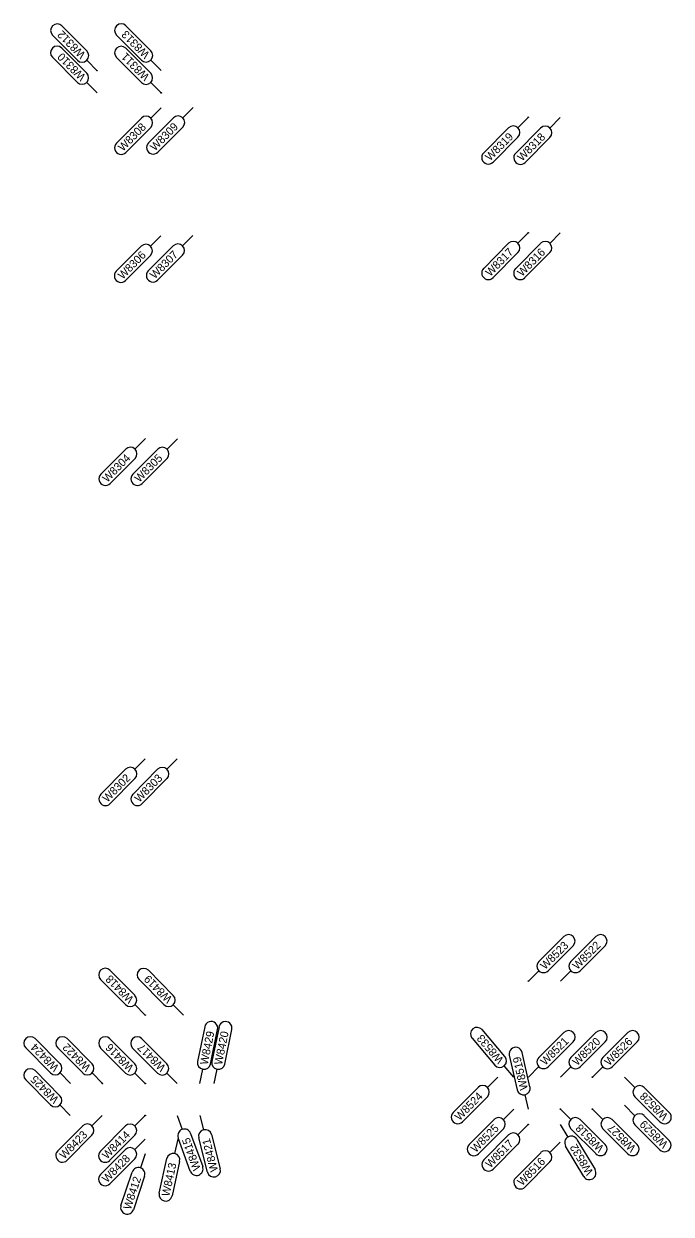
# Model space of a CAD drawing. Extents: x 12479652 to 12487250, y 9842710 to 9846560.
# Drawn here: x 12483656.7 to 12483757.8, y 9843181.8 to 9843367.7 of the extents above; entities that cross this region are included whole.
import ezdxf

# ---------------------------------------------------------------- set-up
doc = ezdxf.new("R2010")
doc.units = 0
doc.layers.add('_CIVIL_CONSTRUCTION', color=7, linetype='Continuous')
doc.layers.add('TextAlignmentLrg', color=7, linetype='Continuous')

msp = doc.modelspace()

# ---------------------------------------------------------------- linework, layer by layer
at = {"layer": '_CIVIL_CONSTRUCTION'}
for p, q in [((12483666.49, 9843363.5), (12483662.61, 9843367.41)), ((12483676.49, 9843363.52), (12483672.61, 9843367.44)), ((12483661.15, 9843365.97), (12483665.04, 9843362.05)), ((12483671.15, 9843365.99), (12483675.04, 9843362.08)), ((12483666.49, 9843360.04), (12483662.6, 9843363.95)), ((12483676.49, 9843360.02), (12483672.6, 9843363.94)), ((12483661.15, 9843362.51), (12483665.03, 9843358.59)), ((12483668.11, 9843360.42), (12483666.49, 9843362.05)), ((12483671.15, 9843362.49), (12483675.03, 9843358.58)), ((12483678.11, 9843360.44), (12483676.49, 9843362.07)), ((12483668.11, 9843356.96), (12483666.49, 9843358.59)), ((12483678.11, 9843356.94), (12483676.49, 9843358.57)), ((12483678.1, 9843354.64), (12483676.48, 9843353.01)), ((12483683.1, 9843354.69), (12483681.48, 9843353.06)), ((12483671.14, 9843349.1), (12483675.03, 9843353.01)), ((12483676.14, 9843349.14), (12483680.03, 9843353.06)), ((12483735.44, 9843353.13), (12483733.82, 9843351.5)), ((12483740.44, 9843353.09), (12483738.82, 9843351.45)), ((12483676.49, 9843351.56), (12483672.6, 9843347.65)), ((12483681.49, 9843351.61), (12483677.6, 9843347.7)), ((12483728.48, 9843347.58), (12483732.37, 9843351.49)), ((12483733.48, 9843347.54), (12483737.37, 9843351.45)), ((12483733.83, 9843350.04), (12483729.94, 9843346.13)), ((12483738.83, 9843350), (12483734.94, 9843346.09)), ((12483678.07, 9843334.64), (12483676.45, 9843333.01)), ((12483683.07, 9843334.69), (12483681.45, 9843333.06)), ((12483728.48, 9843329.54), (12483732.37, 9843333.46)), ((12483733.48, 9843329.54), (12483737.37, 9843333.45)), ((12483735.45, 9843335.09), (12483733.82, 9843333.46)), ((12483740.44, 9843335.09), (12483738.82, 9843333.45)), ((12483671.11, 9843329.09), (12483675, 9843333.01)), ((12483676.46, 9843331.56), (12483672.57, 9843327.65)), ((12483676.11, 9843329.14), (12483680, 9843333.06)), ((12483681.46, 9843331.61), (12483677.57, 9843327.7)), ((12483733.83, 9843332.01), (12483729.94, 9843328.1)), ((12483738.82, 9843332), (12483734.93, 9843328.09)), ((12483675.66, 9843302.94), (12483674.03, 9843301.3)), ((12483680.66, 9843302.93), (12483679.03, 9843301.3)), ((12483668.69, 9843297.39), (12483672.58, 9843301.3)), ((12483673.69, 9843297.38), (12483677.58, 9843301.29)), ((12483674.04, 9843299.85), (12483670.15, 9843295.94)), ((12483679.04, 9843299.85), (12483675.15, 9843295.93)), ((12483675.64, 9843252.94), (12483674.02, 9843251.3)), ((12483680.64, 9843252.93), (12483679.02, 9843251.3)), ((12483668.68, 9843247.39), (12483672.57, 9843251.3)), ((12483674.02, 9843249.85), (12483670.13, 9843245.94)), ((12483673.68, 9843247.38), (12483677.57, 9843251.29)), ((12483679.02, 9843249.85), (12483675.13, 9843245.93)), ((12483741.01, 9843225.18), (12483737.1, 9843221.29)), ((12483738.54, 9843219.84), (12483742.46, 9843223.73)), ((12483746.01, 9843225.18), (12483742.1, 9843221.29)), ((12483743.54, 9843219.84), (12483747.46, 9843223.73)), ((12483668.67, 9843218.45), (12483672.56, 9843214.54)), ((12483674.01, 9843215.99), (12483670.12, 9843219.9)), ((12483674.67, 9843218.45), (12483678.56, 9843214.54)), ((12483680.01, 9843215.98), (12483676.12, 9843219.9)), ((12483735.46, 9843218.22), (12483737.09, 9843219.84)), ((12483740.46, 9843218.22), (12483742.09, 9843219.84)), ((12483675.63, 9843212.9), (12483674.01, 9843214.54)), ((12483681.63, 9843212.9), (12483680.01, 9843214.53)), ((12483684.92, 9843211.07), (12483683.81, 9843205.67)), ((12483685.82, 9843205.26), (12483686.93, 9843210.66)), ((12483687.15, 9843211.07), (12483686.04, 9843205.66)), ((12483688.05, 9843205.25), (12483689.16, 9843210.66)), ((12483662.32, 9843205.31), (12483658.43, 9843209.23)), ((12483667.32, 9843205.31), (12483663.43, 9843209.22)), ((12483674.01, 9843205.3), (12483670.12, 9843209.21)), ((12483679.01, 9843205.29), (12483675.12, 9843209.2)), ((12483726.66, 9843209.3), (12483730.24, 9843205.1)), ((12483731.8, 9843206.43), (12483728.22, 9843210.63)), ((12483741.01, 9843210.19), (12483737.1, 9843206.3)), ((12483746.01, 9843210.18), (12483742.1, 9843206.29)), ((12483751.01, 9843210.17), (12483747.1, 9843206.28)), ((12483656.98, 9843207.78), (12483660.86, 9843203.87)), ((12483661.98, 9843207.77), (12483665.86, 9843203.86)), ((12483668.66, 9843207.76), (12483672.55, 9843203.85)), ((12483673.66, 9843207.76), (12483677.55, 9843203.84)), ((12483735.71, 9843201.7), (12483734.48, 9843207.08)), ((12483738.55, 9843204.84), (12483742.46, 9843208.73)), ((12483743.55, 9843204.84), (12483747.46, 9843208.73)), ((12483748.55, 9843204.83), (12483752.46, 9843208.72)), ((12483732.48, 9843206.62), (12483733.71, 9843201.24)), ((12483662.31, 9843200.31), (12483658.42, 9843204.23)), ((12483663.94, 9843202.23), (12483662.32, 9843203.86)), ((12483668.94, 9843202.22), (12483667.32, 9843203.86)), ((12483675.63, 9843202.21), (12483674, 9843203.85)), ((12483680.63, 9843202.21), (12483679, 9843203.84)), ((12483684.15, 9843202.2), (12483684.61, 9843204.46)), ((12483686.38, 9843202.2), (12483686.84, 9843204.45)), ((12483730.68, 9843203.23), (12483729.06, 9843201.6)), ((12483733.18, 9843203.23), (12483731.69, 9843204.98)), ((12483735.46, 9843203.23), (12483737.09, 9843204.85)), ((12483740.46, 9843203.22), (12483742.09, 9843204.84)), ((12483745.46, 9843203.21), (12483747.09, 9843204.83)), ((12483750.46, 9843203.2), (12483752.09, 9843201.58)), ((12483656.97, 9843202.78), (12483660.86, 9843198.87)), ((12483723.71, 9843197.69), (12483727.6, 9843201.6)), ((12483753.55, 9843201.59), (12483757.46, 9843197.7)), ((12483729.06, 9843200.15), (12483725.17, 9843196.24)), ((12483735.46, 9843198.23), (12483734.94, 9843200.47)), ((12483756.01, 9843196.24), (12483752.1, 9843200.13)), ((12483663.93, 9843197.23), (12483662.31, 9843198.86)), ((12483733.17, 9843198.23), (12483731.55, 9843196.6)), ((12483740.46, 9843198.22), (12483742.09, 9843196.6)), ((12483745.46, 9843198.21), (12483747.09, 9843196.59)), ((12483750.46, 9843198.81), (12483752.09, 9843197.19)), ((12483668.93, 9843197.22), (12483667.31, 9843195.59)), ((12483675.62, 9843197.21), (12483674, 9843195.58)), ((12483680.62, 9843197.21), (12483681.4, 9843195.04)), ((12483684.15, 9843197.2), (12483684.72, 9843194.97)), ((12483726.21, 9843192.68), (12483730.1, 9843196.59)), ((12483735.45, 9843195.83), (12483733.83, 9843194.2)), ((12483740.45, 9843195.82), (12483741.63, 9843193.85)), ((12483743.54, 9843196.6), (12483747.45, 9843192.71)), ((12483748.54, 9843196.59), (12483752.45, 9843192.7)), ((12483753.54, 9843197.19), (12483757.45, 9843193.3)), ((12483661.97, 9843191.68), (12483665.86, 9843195.59)), ((12483667.31, 9843194.14), (12483663.42, 9843190.23)), ((12483668.66, 9843191.67), (12483672.55, 9843195.58)), ((12483674, 9843194.13), (12483670.11, 9843190.22)), ((12483682.72, 9843194.43), (12483684.6, 9843189.24)), ((12483685.97, 9843194.24), (12483687.35, 9843188.89)), ((12483731.55, 9843195.15), (12483727.66, 9843191.24)), ((12483728.49, 9843190.28), (12483732.38, 9843194.19)), ((12483746, 9843191.26), (12483742.09, 9843195.15)), ((12483751, 9843191.25), (12483747.09, 9843195.14)), ((12483756.01, 9843191.85), (12483752.09, 9843195.74)), ((12483675.61, 9843193.53), (12483673.99, 9843191.9)), ((12483680.71, 9843193.51), (12483680.22, 9843191.26)), ((12483682.67, 9843188.54), (12483680.79, 9843193.73)), ((12483685.36, 9843188.38), (12483683.98, 9843193.72)), ((12483733.83, 9843192.75), (12483729.95, 9843188.83)), ((12483740.45, 9843193.05), (12483738.83, 9843191.42)), ((12483744.11, 9843187.7), (12483741.28, 9843192.44)), ((12483743.04, 9843193.49), (12483745.87, 9843188.76)), ((12483668.65, 9843187.98), (12483672.54, 9843191.9)), ((12483673.99, 9843190.45), (12483670.11, 9843186.54)), ((12483675.61, 9843191.22), (12483674.88, 9843189.04)), ((12483677.81, 9843185.09), (12483678.99, 9843190.48)), ((12483733.49, 9843187.5), (12483737.38, 9843191.41)), ((12483671.84, 9843183.15), (12483673.58, 9843188.39)), ((12483681, 9843190.04), (12483679.81, 9843184.65)), ((12483738.83, 9843189.97), (12483734.94, 9843186.05)), ((12483675.53, 9843187.74), (12483673.79, 9843182.5))]:
    msp.add_line(p, q, dxfattribs=at)
for centre, start, end in [((12483661.88, 9843366.69), 44.8253, 224.8253), ((12483671.88, 9843366.71), 44.8253, 224.8253), ((12483661.87, 9843363.23), 44.8253, 224.8253), ((12483665.77, 9843362.78), 224.8253, 44.8253), ((12483671.87, 9843363.21), 44.8253, 224.8253), ((12483675.77, 9843362.8), 224.8253, 44.8253), ((12483665.76, 9843359.32), 224.8253, 44.8253), ((12483675.76, 9843359.3), 224.8253, 44.8253), ((12483675.76, 9843352.29), 315.1702, 135.1702), ((12483680.76, 9843352.33), 315.1702, 135.1702), ((12483733.1, 9843350.77), 315.1702, 135.1702), ((12483738.1, 9843350.73), 315.1702, 135.1702), ((12483671.87, 9843348.37), 135.1702, 315.1702), ((12483676.87, 9843348.42), 135.1702, 315.1702), ((12483729.21, 9843346.85), 135.1702, 315.1702), ((12483734.21, 9843346.81), 135.1702, 315.1702), ((12483680.73, 9843332.33), 315.1702, 135.1702), ((12483733.1, 9843332.73), 315.1702, 135.1702), ((12483738.09, 9843332.73), 315.1702, 135.1702), ((12483675.73, 9843332.28), 315.1702, 135.1702), ((12483671.84, 9843328.37), 135.1702, 315.1702), ((12483676.84, 9843328.42), 135.1702, 315.1702), ((12483729.21, 9843328.82), 135.1702, 315.1702), ((12483734.2, 9843328.81), 135.1702, 315.1702), ((12483673.31, 9843300.58), 315.1702, 135.1702), ((12483678.31, 9843300.57), 315.1702, 135.1702), ((12483669.42, 9843296.66), 135.1702, 315.1702), ((12483674.42, 9843296.66), 135.1702, 315.1702), ((12483673.3, 9843250.58), 315.1702, 135.1702), ((12483678.3, 9843250.57), 315.1702, 135.1702), ((12483669.41, 9843246.66), 135.1702, 315.1702), ((12483674.41, 9843246.66), 135.1702, 315.1702), ((12483741.73, 9843224.45), 314.8253, 134.8253), ((12483746.73, 9843224.45), 314.8253, 134.8253), ((12483669.39, 9843219.18), 44.8253, 224.8253), ((12483675.39, 9843219.17), 44.8253, 224.8253), ((12483737.82, 9843220.56), 134.8253, 314.8253), ((12483742.82, 9843220.56), 134.8253, 314.8253), ((12483673.28, 9843215.26), 224.8253, 44.8253), ((12483679.28, 9843215.26), 224.8253, 44.8253), ((12483685.92, 9843210.87), 348.4754, 168.4754), ((12483688.15, 9843210.86), 348.4754, 168.4754), ((12483727.44, 9843209.96), 40.4162, 220.4162), ((12483657.7, 9843208.5), 44.8253, 224.8253), ((12483662.7, 9843208.5), 44.8253, 224.8253), ((12483669.39, 9843208.49), 44.8253, 224.8253), ((12483674.39, 9843208.48), 44.8253, 224.8253), ((12483741.74, 9843209.46), 314.8253, 134.8253), ((12483746.74, 9843209.45), 314.8253, 134.8253), ((12483751.74, 9843209.45), 314.8253, 134.8253), ((12483733.48, 9843206.85), 12.8904, 192.8904), ((12483661.59, 9843204.59), 224.8253, 44.8253), ((12483666.59, 9843204.58), 224.8253, 44.8253), ((12483673.28, 9843204.57), 224.8253, 44.8253), ((12483678.28, 9843204.57), 224.8253, 44.8253), ((12483684.82, 9843205.46), 168.4754, 348.4754), ((12483687.05, 9843205.46), 168.4754, 348.4754), ((12483731.02, 9843205.76), 220.4162, 40.4162), ((12483737.82, 9843205.57), 134.8253, 314.8253), ((12483742.82, 9843205.56), 134.8253, 314.8253), ((12483747.82, 9843205.56), 134.8253, 314.8253), ((12483657.7, 9843203.5), 44.8253, 224.8253), ((12483728.33, 9843200.88), 315.1702, 135.1702), ((12483734.71, 9843201.47), 192.8904, 12.8904), ((12483752.82, 9843200.86), 45.1702, 225.1702), ((12483661.58, 9843199.59), 224.8253, 44.8253), ((12483724.44, 9843196.96), 135.1702, 315.1702), ((12483756.74, 9843196.97), 225.1702, 45.1702), ((12483666.58, 9843194.87), 315.1702, 135.1702), ((12483673.27, 9843194.86), 315.1702, 135.1702), ((12483730.82, 9843195.87), 315.1702, 135.1702), ((12483742.81, 9843195.87), 45.1702, 225.1702), ((12483747.81, 9843195.87), 45.1702, 225.1702), ((12483752.82, 9843196.47), 45.1702, 225.1702), ((12483681.75, 9843194.08), 19.9281, 199.9281), ((12483684.98, 9843193.98), 14.4637, 194.4637), ((12483733.11, 9843193.47), 315.1702, 135.1702), ((12483742.16, 9843192.97), 30.8492, 210.8492), ((12483673.27, 9843191.17), 315.1702, 135.1702), ((12483726.93, 9843191.96), 135.1702, 315.1702), ((12483746.73, 9843191.98), 225.1702, 45.1702), ((12483751.73, 9843191.98), 225.1702, 45.1702), ((12483756.73, 9843192.58), 225.1702, 45.1702), ((12483662.69, 9843190.95), 135.1702, 315.1702), ((12483669.38, 9843190.94), 135.1702, 315.1702), ((12483680, 9843190.26), 347.5823, 167.5823), ((12483729.22, 9843189.56), 135.1702, 315.1702), ((12483738.1, 9843190.69), 315.1702, 135.1702), ((12483674.56, 9843188.06), 341.5881, 161.5881), ((12483683.63, 9843188.89), 199.9281, 19.9281), ((12483686.35, 9843188.64), 194.4637, 14.4637), ((12483744.99, 9843188.23), 210.8492, 30.8492), ((12483669.38, 9843187.26), 135.1702, 315.1702), ((12483734.21, 9843186.78), 135.1702, 315.1702), ((12483678.81, 9843184.87), 167.5823, 347.5823), ((12483672.82, 9843182.83), 161.5881, 341.5881)]:
    msp.add_arc(centre, 1.03, start, end, dxfattribs=at)
at = {"layer": 'TextAlignmentLrg'}
for centre in [(12483668.11, 9843360.42), (12483678.11, 9843356.94), (12483735.44, 9843353.14), (12483735.45, 9843335.09), (12483735.46, 9843218.22), (12483675.63, 9843212.9), (12483745.46, 9843203.21), (12483668.94, 9843202.22), (12483675.63, 9843202.21), (12483740.46, 9843198.22), (12483745.46, 9843198.21), (12483675.62, 9843197.21), (12483735.45, 9843195.83)]:
    msp.add_circle(centre, 0.05, dxfattribs=at)

# ---------------------------------------------------------------- texts
at = {"layer": '_CIVIL_CONSTRUCTION'}
for s, rotation, p in [('W8312', 134.8253, (12483666.4, 9843363.04)), ('W8313', 134.8253, (12483676.41, 9843363.06)), ('W8310', 134.8253, (12483666.41, 9843359.56)), ('W8311', 134.8253, (12483676.38, 9843359.58)), ('W8308', 45.1702, (12483672.14, 9843347.74)), ('W8309', 45.1702, (12483677.14, 9843347.79)), ('W8319', 45.1702, (12483729.48, 9843346.23)), ('W8318', 45.1702, (12483734.48, 9843346.19)), ('W8306', 45.1702, (12483672.11, 9843327.74)), ('W8307', 45.1702, (12483677.12, 9843327.8)), ('W8317', 45.1702, (12483729.49, 9843328.2)), ('W8316', 45.1702, (12483734.47, 9843328.18)), ('W8304', 45.1702, (12483669.69, 9843296.03)), ('W8305', 45.1702, (12483674.7, 9843296.04)), ('W8302', 45.1702, (12483669.7, 9843246.06)), ('W8303', 45.1702, (12483674.69, 9843246.04)), ('W8523', 44.8253, (12483738.07, 9843219.92)), ('W8522', 44.8253, (12483743.09, 9843219.93)), ('W8418', 134.8253, (12483673.93, 9843215.51)), ('W8419', 134.8253, (12483679.93, 9843215.51)), ('W8429', 78.4754, (12483685.38, 9843205.06)), ('W8420', 78.4754, (12483687.61, 9843205.05)), ('W8533', 130.4162, (12483731.68, 9843205.97)), ('W8521', 44.8253, (12483738.1, 9843204.96)), ('W8520', 44.8253, (12483743.07, 9843204.91)), ('W8526', 44.8253, (12483748.07, 9843204.9)), ('W8424', 134.8253, (12483662.25, 9843204.83)), ('W8422', 134.8253, (12483667.22, 9843204.85)), ('W8416', 134.8253, (12483673.93, 9843204.82)), ('W8417', 134.8253, (12483678.92, 9843204.82)), ('W8519', 102.8904, (12483735.4, 9843201.34)), ('W8425', 134.8253, (12483662.22, 9843199.85)), ('W8524', 45.1702, (12483724.71, 9843196.33)), ('W8528', 135.1702, (12483757.36, 9843197.24)), ('W8525', 45.1702, (12483727.22, 9843191.34)), ('W8518', 135.1702, (12483747.35, 9843192.26)), ('W8529', 135.1702, (12483757.35, 9843192.85)), ('W8423', 45.1702, (12483662.97, 9843190.33)), ('W8414', 45.1702, (12483669.65, 9843190.31)), ('W8527', 135.1702, (12483752.34, 9843192.26)), ('W8415', 109.9281, (12483684.31, 9843188.89)), ('W8421', 104.4637, (12483687.02, 9843188.6)), ('W8517', 45.1702, (12483729.5, 9843188.94)), ('W8532', 120.8492, (12483745.65, 9843188.36)), ('W8428', 45.1702, (12483669.65, 9843186.63)), ('W8516', 45.1702, (12483734.48, 9843186.15)), ('W8413', 77.5823, (12483679.38, 9843184.5)), ('W8412', 71.5881, (12483673.35, 9843182.41))]:
    msp.add_text(s, height=1.25, rotation=rotation, dxfattribs=at).set_placement(p)

doc.saveas('drawing.dxf')
